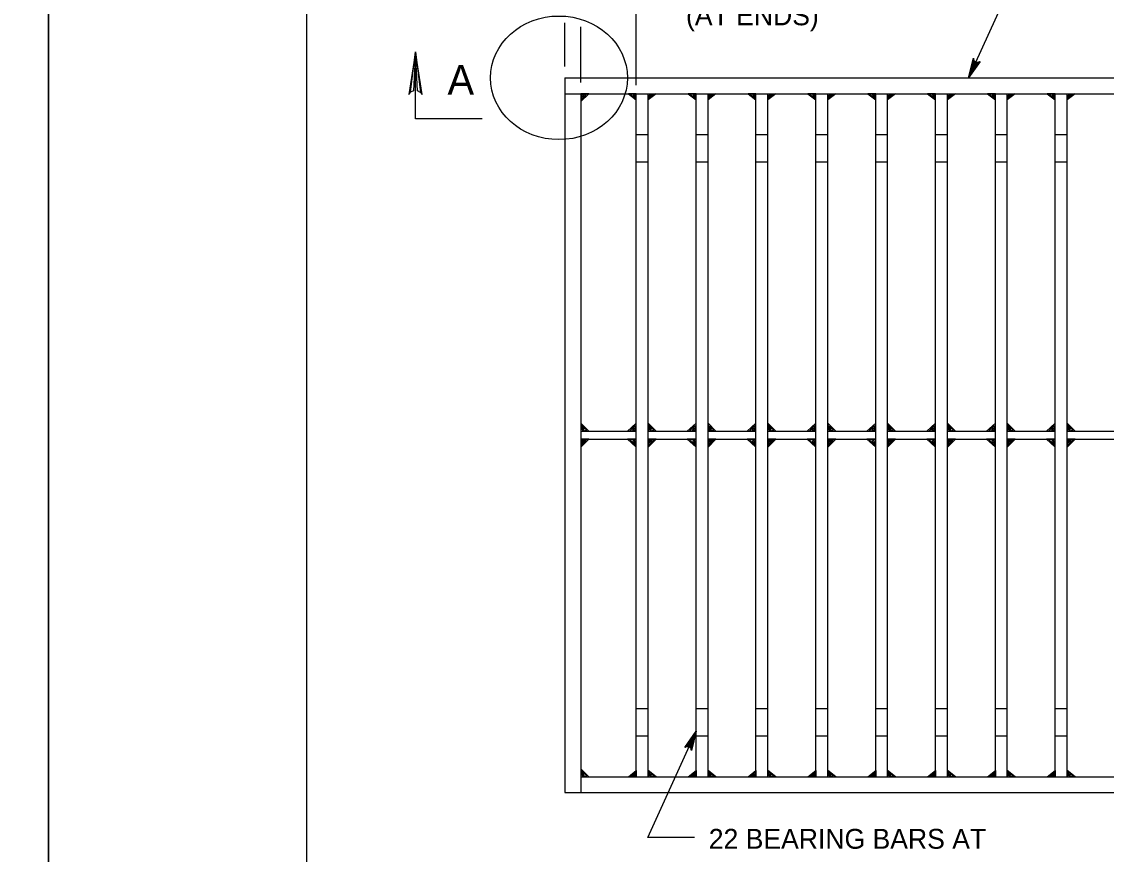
# Model space of a CAD drawing. Extents: x 2087776 to 2104538, y 970919 to 982612.
# Drawn here: x 2096040 to 2096578, y 979995 to 980407 of the extents above; entities that cross this region are included whole.
import ezdxf

# ---------------------------------------------------------------- set-up
doc = ezdxf.new("R2010")
doc.units = 0
doc.layers.add('1', color=7, linetype='Continuous')
doc.layers.add('PLT-BNDY', color=7, linetype='Continuous')

msp = doc.modelspace()

# ---------------------------------------------------------------- linework, layer by layer
at = {"layer": '1'}
for p, q in [((2096344.64, 980375.88), (2096344.64, 980430.64)), ((2096309.27, 980385.03), (2096309.27, 980406.8)), ((2096317.14, 980377.15), (2096317.14, 980404.85)), ((2096309.27, 980379.52), (2096309.27, 980025.19)), ((2096309.27, 980379.52), (2097009.03, 980379.52)), ((2096309.27, 980371.64), (2097001.16, 980371.64)), ((2096317.14, 980371.64), (2096317.14, 980025.19)), ((2096344.64, 980033.06), (2096344.64, 980371.64)), ((2096350.55, 980033.06), (2096350.55, 980371.64)), ((2096374.32, 980033.06), (2096374.32, 980371.64)), ((2096380.22, 980033.06), (2096380.22, 980371.64)), ((2096403.99, 980033.06), (2096403.99, 980371.64)), ((2096409.89, 980033.06), (2096409.89, 980371.64)), ((2096433.66, 980033.06), (2096433.66, 980371.64)), ((2096439.57, 980033.06), (2096439.57, 980371.64)), ((2096463.33, 980033.06), (2096463.33, 980371.64)), ((2096469.24, 980033.06), (2096469.24, 980371.64)), ((2096493, 980033.06), (2096493, 980371.64)), ((2096498.91, 980033.06), (2096498.91, 980371.64)), ((2096522.68, 980033.06), (2096522.68, 980371.64)), ((2096528.58, 980033.06), (2096528.58, 980371.64)), ((2096552.35, 980033.06), (2096552.35, 980371.64)), ((2096558.25, 980033.06), (2096558.25, 980371.64)), ((2096344.64, 980351.34), (2096350.55, 980351.34)), ((2096374.32, 980351.34), (2096380.22, 980351.34)), ((2096403.99, 980351.34), (2096409.89, 980351.34)), ((2096433.66, 980351.34), (2096439.57, 980351.34)), ((2096463.33, 980351.34), (2096469.24, 980351.34)), ((2096493, 980351.34), (2096498.91, 980351.34)), ((2096522.68, 980351.34), (2096528.58, 980351.34)), ((2096552.35, 980351.34), (2096558.25, 980351.34)), ((2096344.64, 980337.8), (2096350.55, 980337.8)), ((2096374.32, 980337.8), (2096380.22, 980337.8)), ((2096403.99, 980337.8), (2096409.89, 980337.8)), ((2096433.66, 980337.8), (2096439.57, 980337.8)), ((2096463.33, 980337.8), (2096469.24, 980337.8)), ((2096493, 980337.8), (2096498.91, 980337.8)), ((2096522.68, 980337.8), (2096528.58, 980337.8)), ((2096552.35, 980337.8), (2096558.25, 980337.8)), ((2096317.14, 980204.32), (2096344.64, 980204.32)), ((2096350.55, 980204.32), (2096374.32, 980204.32)), ((2096380.22, 980204.32), (2096403.99, 980204.32)), ((2096409.89, 980204.32), (2096433.66, 980204.32)), ((2096439.57, 980204.32), (2096463.33, 980204.32)), ((2096469.24, 980204.32), (2096493, 980204.32)), ((2096498.91, 980204.32), (2096522.68, 980204.32)), ((2096528.58, 980204.32), (2096552.35, 980204.32)), ((2096558.25, 980204.32), (2096582.02, 980204.32)), ((2096317.14, 980200.38), (2096344.64, 980200.38)), ((2096350.55, 980200.38), (2096374.32, 980200.38)), ((2096380.22, 980200.38), (2096403.99, 980200.38)), ((2096409.89, 980200.38), (2096433.66, 980200.38)), ((2096439.57, 980200.38), (2096463.33, 980200.38)), ((2096469.24, 980200.38), (2096493, 980200.38)), ((2096498.91, 980200.38), (2096522.68, 980200.38)), ((2096528.58, 980200.38), (2096552.35, 980200.38)), ((2096558.25, 980200.38), (2096582.02, 980200.38)), ((2096344.64, 980066.91), (2096350.55, 980066.91)), ((2096374.32, 980066.91), (2096380.22, 980066.91)), ((2096403.99, 980066.91), (2096409.89, 980066.91)), ((2096433.66, 980066.91), (2096439.57, 980066.91)), ((2096463.33, 980066.91), (2096469.24, 980066.91)), ((2096493, 980066.91), (2096498.91, 980066.91)), ((2096522.68, 980066.91), (2096528.58, 980066.91)), ((2096552.35, 980066.91), (2096558.25, 980066.91)), ((2096344.64, 980053.37), (2096350.55, 980053.37)), ((2096374.32, 980053.37), (2096380.22, 980053.37)), ((2096403.99, 980053.37), (2096409.89, 980053.37)), ((2096433.66, 980053.37), (2096439.57, 980053.37)), ((2096463.33, 980053.37), (2096469.24, 980053.37)), ((2096493, 980053.37), (2096498.91, 980053.37)), ((2096522.68, 980053.37), (2096528.58, 980053.37)), ((2096552.35, 980053.37), (2096558.25, 980053.37)), ((2096317.14, 980033.06), (2097009.03, 980033.06)), ((2096309.27, 980025.19), (2097009.03, 980025.19))]:
    msp.add_line(p, q, dxfattribs=at)
for points in [[(2098759.93, 978763.82), (2098759.93, 980614.22), (2096181.19, 980614.22), (2096181.19, 978763.82), (2098759.93, 978763.82), (2098759.93, 978850.3), (2098103.76, 978850.3), (2098103.76, 979062.5), (2098759.93, 979062.5), (2098759.93, 979157.53), (2098103.76, 979157.53), (2098103.76, 978763.82), (2098362.29, 978763.82), (2098362.29, 978850.3), (2098362.29, 978763.82), (2098614.92, 978763.82), (2098614.92, 978850.3), (2098614.92, 978809.9), (2098759.93, 978809.9)], [(2096577.65, 980489.97), (2096559.72, 980489.97), (2096509.4, 980379.52)], [(2096237.68, 980372.29), (2096236.23, 980373.03), (2096235.17, 980392.31), (2096237.68, 980372.29), (2096238.56, 980371.26), (2096235.17, 980392.31), (2096234.22, 980373.05), (2096232.78, 980372.34), (2096235.17, 980392.31), (2096231.82, 980371.26), (2096232.78, 980372.34)], [(2096268.24, 980359.23), (2096235.17, 980359.23), (2096235.17, 980392.31)], [(2096509.4, 980379.52), (2096511.79, 980389.18), (2096511.87, 980388.73), (2096511.95, 980388.28), (2096512.17, 980387.97), (2096512.39, 980387.65), (2096512.66, 980387.47), (2096512.94, 980387.28), (2096513.26, 980387.19), (2096513.58, 980387.11), (2096513.96, 980387.15), (2096514.34, 980387.19), (2096514.73, 980387.43), (2096515.13, 980387.66), (2096509.4, 980379.52), (2096514.73, 980387.43), (2096514.34, 980387.19), (2096509.4, 980379.52), (2096513.96, 980387.15), (2096513.58, 980387.11), (2096509.4, 980379.52), (2096513.26, 980387.19), (2096512.94, 980387.28), (2096509.4, 980379.52), (2096512.66, 980387.47), (2096512.39, 980387.65), (2096509.4, 980379.52), (2096512.17, 980387.97), (2096511.95, 980388.28), (2096509.4, 980379.52), (2096511.87, 980388.73)], [(2096317.14, 980371.64), (2096317.14, 980367.71), (2096321.08, 980371.64), (2096317.14, 980371.64), (2096317.69, 980368.73), (2096320.21, 980371.63), (2096317.61, 980370.86), (2096318.07, 980369.95), (2096318.91, 980371.17)], [(2096344.64, 980371.64), (2096340.71, 980371.64), (2096344.64, 980368.59), (2096344.64, 980371.64), (2096341.73, 980371.23), (2096344.63, 980369.27), (2096343.86, 980371.29), (2096342.95, 980370.93), (2096344.17, 980370.28)], [(2096350.55, 980371.64), (2096354.49, 980371.64), (2096350.55, 980368.59), (2096350.55, 980371.64), (2096353.46, 980371.23), (2096350.56, 980369.27), (2096351.33, 980371.29), (2096352.24, 980370.93), (2096351.02, 980370.28)], [(2096374.32, 980371.64), (2096370.38, 980371.64), (2096374.32, 980368.59), (2096374.32, 980371.64), (2096371.4, 980371.23), (2096374.3, 980369.27), (2096373.54, 980371.29), (2096372.62, 980370.93), (2096373.84, 980370.28)], [(2096380.22, 980371.64), (2096384.16, 980371.64), (2096380.22, 980368.59), (2096380.22, 980371.64), (2096383.14, 980371.23), (2096380.23, 980369.27), (2096381, 980371.29), (2096381.91, 980370.93), (2096380.69, 980370.28)], [(2096403.99, 980371.64), (2096400.05, 980371.64), (2096403.99, 980368.59), (2096403.99, 980371.64), (2096401.07, 980371.23), (2096403.98, 980369.27), (2096403.21, 980371.29), (2096402.3, 980370.93), (2096403.52, 980370.28)], [(2096409.89, 980371.64), (2096413.83, 980371.64), (2096409.89, 980368.59), (2096409.89, 980371.64), (2096412.81, 980371.23), (2096409.91, 980369.27), (2096410.67, 980371.29), (2096411.59, 980370.93), (2096410.37, 980370.28)], [(2096433.66, 980371.64), (2096429.72, 980371.64), (2096433.66, 980368.59), (2096433.66, 980371.64), (2096430.75, 980371.23), (2096433.65, 980369.27), (2096432.88, 980371.29), (2096431.97, 980370.93), (2096433.19, 980370.28)], [(2096439.57, 980371.64), (2096443.5, 980371.64), (2096439.57, 980368.59), (2096439.57, 980371.64), (2096442.48, 980371.23), (2096439.58, 980369.27), (2096440.35, 980371.29), (2096441.26, 980370.93), (2096440.04, 980370.28)], [(2096463.33, 980371.64), (2096459.39, 980371.64), (2096463.33, 980368.59), (2096463.33, 980371.64), (2096460.42, 980371.23), (2096463.32, 980369.27), (2096462.55, 980371.29), (2096461.64, 980370.93), (2096462.86, 980370.28)], [(2096469.24, 980371.64), (2096473.17, 980371.64), (2096469.24, 980368.59), (2096469.24, 980371.64), (2096472.15, 980371.23), (2096469.25, 980369.27), (2096470.02, 980371.29), (2096470.93, 980370.93), (2096469.71, 980370.28)], [(2096493, 980371.64), (2096489.07, 980371.64), (2096493, 980368.59), (2096493, 980371.64), (2096490.09, 980371.23), (2096492.99, 980369.27), (2096492.22, 980371.29), (2096491.31, 980370.93), (2096492.53, 980370.28)], [(2096498.91, 980371.64), (2096502.85, 980371.64), (2096498.91, 980368.59), (2096498.91, 980371.64), (2096501.82, 980371.23), (2096498.92, 980369.27), (2096499.69, 980371.29), (2096500.6, 980370.93), (2096499.38, 980370.28)], [(2096522.68, 980371.64), (2096518.74, 980371.64), (2096522.68, 980368.59), (2096522.68, 980371.64), (2096519.76, 980371.23), (2096522.66, 980369.27), (2096521.89, 980371.29), (2096520.98, 980370.93), (2096522.2, 980370.28)], [(2096528.58, 980371.64), (2096532.52, 980371.64), (2096528.58, 980368.59), (2096528.58, 980371.64), (2096531.49, 980371.23), (2096528.59, 980369.27), (2096529.36, 980371.29), (2096530.27, 980370.93), (2096529.05, 980370.28)], [(2096552.35, 980371.64), (2096548.41, 980371.64), (2096552.35, 980368.59), (2096552.35, 980371.64), (2096549.43, 980371.23), (2096552.33, 980369.27), (2096551.57, 980371.29), (2096550.65, 980370.93), (2096551.88, 980370.28)], [(2096558.25, 980371.64), (2096562.19, 980371.64), (2096558.25, 980368.59), (2096558.25, 980371.64), (2096561.17, 980371.23), (2096558.27, 980369.27), (2096559.03, 980371.29), (2096559.95, 980370.93), (2096558.73, 980370.28)], [(2096317.14, 980204.32), (2096321.08, 980204.32), (2096317.14, 980208.26), (2096317.14, 980204.32), (2096320.06, 980204.86), (2096317.16, 980207.38), (2096317.92, 980204.78), (2096318.84, 980205.24), (2096317.62, 980206.08)], [(2096344.64, 980204.32), (2096344.64, 980208.26), (2096340.28, 980204.32), (2096344.64, 980204.32), (2096344.05, 980207.23), (2096341.25, 980204.33), (2096344.13, 980205.09), (2096343.63, 980206.01), (2096342.7, 980204.79)], [(2096350.55, 980204.32), (2096354.49, 980204.32), (2096350.55, 980208.26), (2096350.55, 980204.32), (2096353.46, 980204.86), (2096350.57, 980207.38), (2096351.33, 980204.78), (2096352.24, 980205.24), (2096351.02, 980206.08)], [(2096374.32, 980204.32), (2096374.32, 980208.26), (2096369.95, 980204.32), (2096374.32, 980204.32), (2096373.72, 980207.23), (2096370.92, 980204.33), (2096373.8, 980205.09), (2096373.3, 980206.01), (2096372.37, 980204.79)], [(2096380.22, 980204.32), (2096384.16, 980204.32), (2096380.22, 980208.26), (2096380.22, 980204.32), (2096383.13, 980204.86), (2096380.24, 980207.38), (2096381, 980204.78), (2096381.91, 980205.24), (2096380.69, 980206.08)], [(2096403.99, 980204.32), (2096403.99, 980208.26), (2096399.62, 980204.32), (2096403.99, 980204.32), (2096403.39, 980207.23), (2096400.6, 980204.33), (2096403.48, 980205.09), (2096402.97, 980206.01), (2096402.04, 980204.79)], [(2096409.89, 980204.32), (2096413.83, 980204.32), (2096409.89, 980208.26), (2096409.89, 980204.32), (2096412.81, 980204.86), (2096409.91, 980207.38), (2096410.67, 980204.78), (2096411.59, 980205.24), (2096410.37, 980206.08)], [(2096433.66, 980204.32), (2096433.66, 980208.26), (2096429.3, 980204.32), (2096433.66, 980204.32), (2096433.06, 980207.23), (2096430.27, 980204.33), (2096433.15, 980205.09), (2096432.64, 980206.01), (2096431.71, 980204.79)], [(2096439.57, 980204.32), (2096443.5, 980204.32), (2096439.57, 980208.26), (2096439.57, 980204.32), (2096442.48, 980204.86), (2096439.58, 980207.38), (2096440.35, 980204.78), (2096441.26, 980205.24), (2096440.04, 980206.08)], [(2096463.33, 980204.32), (2096463.33, 980208.26), (2096458.97, 980204.32), (2096463.33, 980204.32), (2096462.73, 980207.23), (2096459.94, 980204.33), (2096462.82, 980205.09), (2096462.31, 980206.01), (2096461.38, 980204.79)], [(2096469.24, 980204.32), (2096473.17, 980204.32), (2096469.24, 980208.26), (2096469.24, 980204.32), (2096472.15, 980204.86), (2096469.26, 980207.38), (2096470.02, 980204.78), (2096470.93, 980205.24), (2096469.71, 980206.08)], [(2096493, 980204.32), (2096493, 980208.26), (2096488.64, 980204.32), (2096493, 980204.32), (2096492.41, 980207.23), (2096489.61, 980204.33), (2096492.49, 980205.09), (2096491.99, 980206.01), (2096491.06, 980204.79)], [(2096498.91, 980204.32), (2096502.85, 980204.32), (2096498.91, 980208.26), (2096498.91, 980204.32), (2096501.82, 980204.86), (2096498.93, 980207.38), (2096499.69, 980204.78), (2096500.6, 980205.24), (2096499.38, 980206.08)], [(2096522.68, 980204.32), (2096522.68, 980208.26), (2096518.31, 980204.32), (2096522.68, 980204.32), (2096522.08, 980207.23), (2096519.28, 980204.33), (2096522.16, 980205.09), (2096521.66, 980206.01), (2096520.73, 980204.79)], [(2096528.58, 980204.32), (2096532.52, 980204.32), (2096528.58, 980208.26), (2096528.58, 980204.32), (2096531.49, 980204.86), (2096528.6, 980207.38), (2096529.36, 980204.78), (2096530.27, 980205.24), (2096529.05, 980206.08)], [(2096552.35, 980204.32), (2096552.35, 980208.26), (2096547.98, 980204.32), (2096552.35, 980204.32), (2096551.75, 980207.23), (2096548.96, 980204.33), (2096551.84, 980205.09), (2096551.33, 980206.01), (2096550.4, 980204.79)], [(2096558.25, 980204.32), (2096562.19, 980204.32), (2096558.25, 980208.26), (2096558.25, 980204.32), (2096561.17, 980204.86), (2096558.27, 980207.38), (2096559.03, 980204.78), (2096559.95, 980205.24), (2096558.73, 980206.08)], [(2096317.14, 980200.38), (2096317.14, 980196.45), (2096321.08, 980200.38), (2096317.14, 980200.38), (2096317.69, 980197.47), (2096320.21, 980200.37), (2096317.61, 980199.6), (2096318.07, 980198.69), (2096318.91, 980199.91)], [(2096344.64, 980200.38), (2096340.28, 980200.38), (2096344.64, 980196.45), (2096344.64, 980200.38), (2096341.42, 980199.84), (2096344.63, 980197.32), (2096343.78, 980199.92), (2096342.77, 980199.46), (2096344.13, 980198.62)], [(2096350.55, 980200.38), (2096350.55, 980196.45), (2096354.49, 980200.38), (2096350.55, 980200.38), (2096351.09, 980197.47), (2096353.61, 980200.37), (2096351.02, 980199.6), (2096351.47, 980198.69), (2096352.31, 980199.91)], [(2096374.32, 980200.38), (2096369.95, 980200.38), (2096374.32, 980196.45), (2096374.32, 980200.38), (2096371.09, 980199.84), (2096374.3, 980197.32), (2096373.46, 980199.92), (2096372.45, 980199.46), (2096373.8, 980198.62)], [(2096380.22, 980200.38), (2096380.22, 980196.45), (2096384.16, 980200.38), (2096380.22, 980200.38), (2096380.77, 980197.47), (2096383.29, 980200.37), (2096380.69, 980199.6), (2096381.15, 980198.69), (2096381.99, 980199.91)], [(2096403.99, 980200.38), (2096399.62, 980200.38), (2096403.99, 980196.45), (2096403.99, 980200.38), (2096400.76, 980199.84), (2096403.98, 980197.32), (2096403.13, 980199.92), (2096402.12, 980199.46), (2096403.47, 980198.62)], [(2096409.89, 980200.38), (2096409.89, 980196.45), (2096413.83, 980200.38), (2096409.89, 980200.38), (2096410.44, 980197.47), (2096412.96, 980200.37), (2096410.36, 980199.6), (2096410.82, 980198.69), (2096411.66, 980199.91)], [(2096433.66, 980200.38), (2096429.3, 980200.38), (2096433.66, 980196.45), (2096433.66, 980200.38), (2096430.43, 980199.84), (2096433.65, 980197.32), (2096432.8, 980199.92), (2096431.79, 980199.46), (2096433.14, 980198.62)], [(2096439.57, 980200.38), (2096439.57, 980196.45), (2096443.5, 980200.38), (2096439.57, 980200.38), (2096440.11, 980197.47), (2096442.63, 980200.37), (2096440.03, 980199.6), (2096440.49, 980198.69), (2096441.33, 980199.91)], [(2096463.33, 980200.38), (2096458.97, 980200.38), (2096463.33, 980196.45), (2096463.33, 980200.38), (2096460.1, 980199.84), (2096463.32, 980197.32), (2096462.47, 980199.92), (2096461.46, 980199.46), (2096462.81, 980198.62)], [(2096469.24, 980200.38), (2096469.24, 980196.45), (2096473.17, 980200.38), (2096469.24, 980200.38), (2096469.78, 980197.47), (2096472.3, 980200.37), (2096469.7, 980199.6), (2096470.16, 980198.69), (2096471, 980199.91)], [(2096493, 980200.38), (2096488.64, 980200.38), (2096493, 980196.45), (2096493, 980200.38), (2096489.78, 980199.84), (2096492.99, 980197.32), (2096492.14, 980199.92), (2096491.13, 980199.46), (2096492.49, 980198.62)], [(2096498.91, 980200.38), (2096498.91, 980196.45), (2096502.85, 980200.38), (2096498.91, 980200.38), (2096499.45, 980197.47), (2096501.97, 980200.37), (2096499.37, 980199.6), (2096499.83, 980198.69), (2096500.67, 980199.91)], [(2096522.68, 980200.38), (2096518.31, 980200.38), (2096522.68, 980196.45), (2096522.68, 980200.38), (2096519.45, 980199.84), (2096522.66, 980197.32), (2096521.82, 980199.92), (2096520.81, 980199.46), (2096522.16, 980198.62)], [(2096528.58, 980200.38), (2096528.58, 980196.45), (2096532.52, 980200.38), (2096528.58, 980200.38), (2096529.13, 980197.47), (2096531.65, 980200.37), (2096529.05, 980199.6), (2096529.51, 980198.69), (2096530.35, 980199.91)], [(2096552.35, 980200.38), (2096547.98, 980200.38), (2096552.35, 980196.45), (2096552.35, 980200.38), (2096549.12, 980199.84), (2096552.33, 980197.32), (2096551.49, 980199.92), (2096550.48, 980199.46), (2096551.83, 980198.62)], [(2096558.25, 980200.38), (2096558.25, 980196.45), (2096562.19, 980200.38), (2096558.25, 980200.38), (2096558.8, 980197.47), (2096561.32, 980200.37), (2096558.72, 980199.6), (2096559.18, 980198.69), (2096560.02, 980199.91)], [(2096373.43, 980002.91), (2096350.45, 980002.91), (2096374.32, 980055.67)], [(2096374.32, 980055.67), (2096371.99, 980045.99), (2096371.91, 980046.44), (2096371.82, 980046.89), (2096371.6, 980047.2), (2096371.38, 980047.51), (2096371.11, 980047.7), (2096370.83, 980047.88), (2096370.51, 980047.97), (2096370.19, 980048.05), (2096369.81, 980048), (2096369.43, 980047.96), (2096369.04, 980047.72), (2096368.64, 980047.49), (2096374.32, 980055.67), (2096369.04, 980047.72), (2096369.43, 980047.96), (2096374.32, 980055.67), (2096369.81, 980048), (2096370.19, 980048.05), (2096374.32, 980055.67), (2096370.51, 980047.97), (2096370.83, 980047.88), (2096374.32, 980055.67), (2096371.11, 980047.7), (2096371.38, 980047.51), (2096374.32, 980055.67), (2096371.6, 980047.2), (2096371.82, 980046.89), (2096374.32, 980055.67), (2096371.91, 980046.44)], [(2096317.14, 980033.06), (2096321.08, 980033.06), (2096317.14, 980037), (2096317.14, 980033.06), (2096320.06, 980033.6), (2096317.16, 980036.12), (2096317.92, 980033.52), (2096318.84, 980033.98), (2096317.62, 980034.82)], [(2096344.64, 980033.06), (2096340.71, 980033.06), (2096344.64, 980036.11), (2096344.64, 980033.06), (2096341.73, 980033.47), (2096344.63, 980035.43), (2096343.86, 980033.41), (2096342.95, 980033.77), (2096344.17, 980034.42)], [(2096350.55, 980033.06), (2096354.49, 980033.06), (2096350.55, 980036.11), (2096350.55, 980033.06), (2096353.46, 980033.47), (2096350.56, 980035.43), (2096351.33, 980033.41), (2096352.24, 980033.77), (2096351.02, 980034.42)], [(2096374.32, 980033.06), (2096370.38, 980033.06), (2096374.32, 980036.11), (2096374.32, 980033.06), (2096371.4, 980033.47), (2096374.3, 980035.43), (2096373.54, 980033.41), (2096372.62, 980033.77), (2096373.84, 980034.42)], [(2096380.22, 980033.06), (2096384.16, 980033.06), (2096380.22, 980036.11), (2096380.22, 980033.06), (2096383.14, 980033.47), (2096380.23, 980035.43), (2096381, 980033.41), (2096381.91, 980033.77), (2096380.69, 980034.42)], [(2096403.99, 980033.06), (2096400.05, 980033.06), (2096403.99, 980036.11), (2096403.99, 980033.06), (2096401.07, 980033.47), (2096403.98, 980035.43), (2096403.21, 980033.41), (2096402.3, 980033.77), (2096403.52, 980034.42)], [(2096409.89, 980033.06), (2096413.83, 980033.06), (2096409.89, 980036.11), (2096409.89, 980033.06), (2096412.81, 980033.47), (2096409.91, 980035.43), (2096410.67, 980033.41), (2096411.59, 980033.77), (2096410.37, 980034.42)], [(2096433.66, 980033.06), (2096429.72, 980033.06), (2096433.66, 980036.11), (2096433.66, 980033.06), (2096430.75, 980033.47), (2096433.65, 980035.43), (2096432.88, 980033.41), (2096431.97, 980033.77), (2096433.19, 980034.42)], [(2096439.57, 980033.06), (2096443.5, 980033.06), (2096439.57, 980036.11), (2096439.57, 980033.06), (2096442.48, 980033.47), (2096439.58, 980035.43), (2096440.35, 980033.41), (2096441.26, 980033.77), (2096440.04, 980034.42)], [(2096463.33, 980033.06), (2096459.39, 980033.06), (2096463.33, 980036.11), (2096463.33, 980033.06), (2096460.42, 980033.47), (2096463.32, 980035.43), (2096462.55, 980033.41), (2096461.64, 980033.77), (2096462.86, 980034.42)], [(2096469.24, 980033.06), (2096473.17, 980033.06), (2096469.24, 980036.11), (2096469.24, 980033.06), (2096472.15, 980033.47), (2096469.25, 980035.43), (2096470.02, 980033.41), (2096470.93, 980033.77), (2096469.71, 980034.42)], [(2096493, 980033.06), (2096489.07, 980033.06), (2096493, 980036.11), (2096493, 980033.06), (2096490.09, 980033.47), (2096492.99, 980035.43), (2096492.22, 980033.41), (2096491.31, 980033.77), (2096492.53, 980034.42)], [(2096498.91, 980033.06), (2096502.85, 980033.06), (2096498.91, 980036.11), (2096498.91, 980033.06), (2096501.82, 980033.47), (2096498.92, 980035.43), (2096499.69, 980033.41), (2096500.6, 980033.77), (2096499.38, 980034.42)], [(2096522.68, 980033.06), (2096518.74, 980033.06), (2096522.68, 980036.11), (2096522.68, 980033.06), (2096519.76, 980033.47), (2096522.66, 980035.43), (2096521.89, 980033.41), (2096520.98, 980033.77), (2096522.2, 980034.42)], [(2096528.58, 980033.06), (2096532.52, 980033.06), (2096528.58, 980036.11), (2096528.58, 980033.06), (2096531.49, 980033.47), (2096528.59, 980035.43), (2096529.36, 980033.41), (2096530.27, 980033.77), (2096529.05, 980034.42)], [(2096552.35, 980033.06), (2096548.41, 980033.06), (2096552.35, 980036.11), (2096552.35, 980033.06), (2096549.43, 980033.47), (2096552.33, 980035.43), (2096551.57, 980033.41), (2096550.65, 980033.77), (2096551.88, 980034.42)], [(2096558.25, 980033.06), (2096562.19, 980033.06), (2096558.25, 980036.11), (2096558.25, 980033.06), (2096561.17, 980033.47), (2096558.27, 980035.43), (2096559.03, 980033.41), (2096559.95, 980033.77), (2096558.73, 980034.42)]]:
    msp.add_lwpolyline(points, dxfattribs=at)
msp.add_ellipse((2096306.29, 980379.51), major_axis=(33.95, 0), ratio=0.902174, dxfattribs=at)
at = {"layer": 'PLT-BNDY'}
for points in [[(2093294.05, 980663.43), (2096053.23, 980663.43), (2096053.23, 978714.61), (2093294.05, 978714.61)], [(2096053.23, 980663.43), (2098812.42, 980663.43), (2098812.42, 978714.61), (2096053.23, 978714.61)]]:
    msp.add_lwpolyline(points, close=True, dxfattribs=at)

# ---------------------------------------------------------------- texts
at = {"layer": '1'}
for s, height, p in [('(AT ENDS)', 9.843, (2096369.3, 980405.54)), ('A', 14.76, (2096251.07, 980371.16)), ('22 BEARING BARS AT', 9.8425, (2096380.58, 979997.37))]:
    msp.add_text(s, height=height, dxfattribs=at).set_placement(p)

doc.saveas('drawing.dxf')
